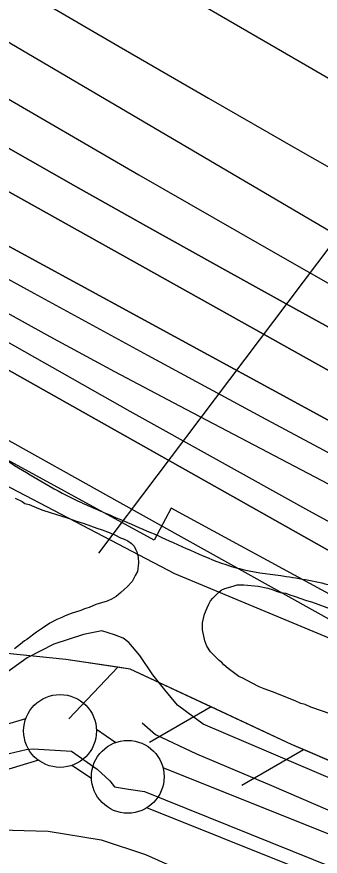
# Model space of a CAD drawing. Extents: x 3823584 to 3861785, y 301729 to 327625.
# Drawn here: x 3841631 to 3841839, y 321360 to 321936 of the extents above; entities that cross this region are included whole.
import ezdxf

# ---------------------------------------------------------------- set-up
doc = ezdxf.new("R2010")
doc.units = 0
for name, color, linetype in [('V-FLOD-BASE', 7, 'Continuous'), ('V-LEVE-TOET', 7, 'Continuous'), ('V-RIVR-EDGE', 7, 'Continuous'), ('V-RRAP-FSHR', 7, 'Continuous'), ('V-RRAP-RVMT', 7, 'Continuous'), ('V-SITE-VEGE', 7, 'Continuous'), ('V-SURV-LINE', 7, 'Continuous'), ('V-TOPO-DPTH', 7, 'Continuous'), ('V-TOPO-MAJR', 7, 'Continuous'), ('V-TOPO-MINR', 7, 'Continuous'), ('V-TOPO-WATR', 7, 'Continuous'), ('V-UTIL-LINE', 7, 'Continuous')]:
    doc.layers.add(name, color=color, linetype=linetype)

msp = doc.modelspace()

# ---------------------------------------------------------------- linework, layer by layer
at = {"layer": 'V-FLOD-BASE'}
for points in [[(3841460.57, 321509.2), (3841469.42, 321496.93), (3841477.12, 321482.77), (3841482.8, 321474.66), (3841489.3, 321461.14), (3841502.72, 321449.21), (3841529.57, 321432.06), (3841553.43, 321423.86), (3841582.51, 321418.64), (3841594.93, 321419.39), (3841609.35, 321425.1), (3841625.5, 321430.57), (3841637.19, 321433.31), (3841642.06, 321433.71), (3841668.49, 321432.01)], [(3841717.09, 321451.53), (3841726.18, 321443.5), (3841754.24, 321430.23), (3841805.82, 321408.45), (3841938.54, 321351.35), (3842077.57, 321294.6), (3842287.71, 321215.66), (3842425.85, 321157.7), (3842442.16, 321148.23), (3842450.03, 321141.39), (3842474.06, 321108.25), (3842498.09, 321076.01), (3842505.06, 321069.77), (3842561.2, 321042.02)], [(3841668.49, 321432.01), (3841686.04, 321419.66), (3841694.81, 321411.69), (3841698, 321407.71), (3841707.56, 321406.11), (3841718.72, 321404.52), (3841848.64, 321351.91), (3842086.15, 321256.27), (3842322.86, 321162.22), (3842408.94, 321119.98), (3842442.42, 321085.71), (3842468.72, 321053.83), (3842487.05, 321039.48), (3842515.74, 321018.76), (3842554.71, 321013.77)]]:
    msp.add_lwpolyline(points, dxfattribs=at)
at = {"layer": 'V-LEVE-TOET'}
for points in [[(3841170.86, 321632.41), (3841256.96, 321580.9), (3841333.72, 321532), (3841382.35, 321503.59), (3841415.93, 321478.65), (3841436.21, 321461.41), (3841465.64, 321430.12), (3841494.08, 321407.54), (3841511.61, 321396.28), (3841534.22, 321388.97), (3841559.8, 321383.49), (3841611.23, 321378.24), (3841652.41, 321377.1), (3841688.82, 321371.12), (3841719.26, 321361.18), (3841766.92, 321339.97)], [(3841732.52, 321474.2), (3841724.31, 321484.65), (3841715.48, 321497.79), (3841707.89, 321506.73), (3841703.95, 321509.7), (3841697.92, 321512.05), (3841689.19, 321514.68), (3841676.59, 321512.16), (3841656.21, 321505.67), (3841637.97, 321496.19), (3841616.47, 321480.98)], [(3842417.25, 321178.35), (3842253.79, 321245.4), (3842078.55, 321319.25), (3841928.68, 321378.3), (3841758.87, 321450.7), (3841741.32, 321463.77), (3841732.52, 321474.2)]]:
    msp.add_lwpolyline(points, dxfattribs=at)
at = {"layer": 'V-RIVR-EDGE'}
msp.add_spline([(3836304.38, 325474.18), (3836346.41, 325438.32), (3836389.41, 325406.07), (3836417.64, 325385.43), (3836442.67, 325366.73), (3836470.25, 325340.95), (3836497.82, 325313.88), (3836554.9, 325258.45), (3836598.51, 325215.91), (3836636.36, 325181.1), (3836681.26, 325139.85), (3836737.07, 325093.42), (3836790.94, 325041.22), (3836840.33, 324993.52), (3836889.07, 324947.12), (3836934.61, 324907.14), (3836980.81, 324871.03), (3837015.47, 324849.09), (3837040.49, 324829.1), (3837085.39, 324787.2), (3837143.76, 324734.34), (3837181.61, 324700.82), (3837223.29, 324659.57), (3837272.05, 324619.59), (3837314.38, 324579.63), (3837346.45, 324546.76), (3837364.4, 324527.43), (3837395.83, 324500.35), (3837442.02, 324462.31), (3837492.71, 324422.97), (3837554.31, 324372.67), (3837573.56, 324361.05), (3837583.2, 324359.1), (3837596.69, 324352.64), (3837621.08, 324337.79), (3837648.03, 324319.73), (3837677.54, 324292.01), (3837718.58, 324249.48), (3837753.85, 324214.68), (3837781.43, 324188.89), (3837800.05, 324179.85), (3837819.95, 324170.8), (3837850.72, 324134.08), (3837874.45, 324110.23), (3837909.07, 324073.5), (3837941.78, 324040.64), (3837989.87, 323991.66), (3838022.58, 323960.72), (3838034.12, 323947.83), (3838046.3, 323933.66), (3838066.83, 323916.25), (3838089.91, 323892.41), (3838140.59, 323849.21), (3838186.14, 323811.17), (3838215.65, 323785.38), (3838265.68, 323736.4), (3838297.1, 323707.39), (3838336.87, 323671.94), (3838359.95, 323645.52), (3838385.62, 323627.46), (3838404.24, 323615.84), (3838421.56, 323601.65), (3838441.44, 323582.32), (3838460.05, 323567.49), (3838468.4, 323563.61), (3838484.45, 323555.21), (3838548.59, 323496.55), (3838595.44, 323464.29), (3838649.98, 323422.37), (3838701.3, 323379.82), (3838749.43, 323345.62), (3838798.22, 323317.86), (3838856.62, 323274.64), (3838932.99, 323221.74), (3838989.47, 323184.31), (3839037.6, 323150.12), (3839068.42, 323134.62), (3839093.42, 323104.98), (3839110.73, 323086.94), (3839122.93, 323081.12), (3839143.46, 323065.64), (3839172.34, 323044.36), (3839190.96, 323032.74), (3839215.99, 323015.96), (3839242.32, 323006.26), (3839316.8, 322969.43), (3839341.84, 322955.87), (3839371.38, 322944.22), (3839391.29, 322935.81), (3839417.61, 322920.32), (3839461.26, 322894.5), (3839483.71, 322873.23), (3839520.3, 322851.28), (3839555.6, 322828.69), (3839599.9, 322806.72), (3839718.7, 322751.14), (3839768.14, 322726.59), (3839807.95, 322705.92), (3839836.85, 322696.21), (3839865.1, 322680.71), (3839887.57, 322667.8), (3839924.17, 322652.28), (3839969.76, 322630.31), (3840004.43, 322612.22), (3840037.82, 322597.35), (3840085.35, 322579.88), (3840108.46, 322565.68), (3840121.92, 322548.93), (3840123.18, 322539.92), (3840122.53, 322533.5), (3840118, 322521.29), (3840112.84, 322514.24), (3840095.47, 322509.14), (3840089.68, 322509.15), (3840085.17, 322504.66), (3840084.51, 322498.23), (3840085.78, 322491.8), (3840130.72, 322467.26), (3840169.89, 322448.52), (3840197.51, 322439.45), (3840209.08, 322437.5), (3840231.59, 322441.3), (3840246.39, 322448.98), (3840266.34, 322458.57), (3840273.43, 322466.27), (3840278.59, 322471.4), (3840288.9, 322480.37), (3840295.98, 322484.85), (3840301.77, 322484.84), (3840308.2, 322484.82), (3840320.4, 322479.01), (3840324.87, 322470), (3840326.78, 322461.63), (3840338.32, 322450.03), (3840344.74, 322444.88), (3840366.58, 322437.75), (3840385.84, 322428.06), (3840421.8, 322409.33), (3840466.1, 322385.43), (3840492.41, 322368.65), (3840506.53, 322357.04), (3840533.49, 322340.26), (3840559.18, 322331.2), (3840587.44, 322322.13), (3840611.85, 322311.78), (3840642.02, 322296.28), (3840678.62, 322276.26), (3840712.64, 322255.6), (3840733.18, 322242.05), (3840784.53, 322210.43), (3840835.89, 322183.3), (3840892.39, 322153.59), (3840923.85, 322139.37), (3840950.82, 322127.08), (3840989.33, 322099.99), (3841017.57, 322082.56), (3841061.24, 322062.52), (3841092.69, 322044.45), (3841151.1, 322005.09), (3841210.78, 321964.44), (3841240.29, 321939.29), (3841299.97, 321894.79), (3841335.89, 321862.55), (3841374.37, 321823.89), (3841411.57, 321789.72), (3841444.92, 321758.14), (3841469.94, 321736.22), (3841482.12, 321723.98), (3841496.22, 321704.66), (3841509.05, 321694.34), (3841523.18, 321687.23), (3841573.9, 321660.75), (3841623.97, 321631.69), (3841667.62, 321606.51), (3841696.52, 321593.59), (3841738.26, 321575.48), (3841787.07, 321556.72), (3841815.99, 321552.15), (3841851.33, 321544.99), (3841886.66, 321533.33), (3841930.32, 321511.36), (3841950.22, 321498.46), (3841977.18, 321482.96), (3841998.38, 321476.48), (3842052.99, 321463.49), (3842082.55, 321456.34), (3842109.52, 321444.7), (3842146.12, 321427.26), (3842196.2, 321402.06), (3842241.13, 321374.95), (3842288.63, 321345.26), (3842321.38, 321327.18), (3842366.94, 321295.56), (3842395.19, 321280.07), (3842429.22, 321264.55), (3842452.35, 321258.71), (3842470.97, 321249.66)], degree=3, dxfattribs=at)
at = {"layer": 'V-RRAP-FSHR'}
for p, q in [((3841700.26, 321489.73), (3841666.62, 321454.33)), ((3841764.41, 321462.52), (3841722.13, 321438.1)), ((3841827.86, 321432.94), (3841785.57, 321408.52))]:
    msp.add_line(p, q, dxfattribs=at)
for points in [[(3838584.55, 323453.18), (3839140.52, 323058.61), (3839543.74, 322819.53), (3839845.06, 322663.99), (3840154, 322502.28), (3840416.19, 322378.04), (3840782.04, 322188.72), (3841154.61, 321971.73), (3841326.43, 321835.61), (3841504.48, 321676.94), (3841739.25, 321554.11), (3842017.76, 321437.98)], [(3842406.25, 321187.94), (3842314.68, 321224.18), (3841819.6, 321436.79), (3841708.8, 321488.45), (3841664.47, 321495.1), (3841624.34, 321499.3), (3841599.79, 321502.55), (3841570.82, 321520.88), (3841543.46, 321555.2), (3841521.62, 321583.44), (3841349.76, 321697.16), (3841168.92, 321806.72), (3841083.5, 321854.01), (3840774.5, 322048.99), (3840376.76, 322293.55), (3840194.77, 322413.01), (3840091.92, 322469.18), (3840081.41, 322471.98), (3840073.37, 322469.22), (3840030.26, 322437.09)], [(3841630.84, 321498.62), (3841624.34, 321499.3), (3841599.79, 321502.55), (3841570.82, 321520.88), (3841568.07, 321524.34)], [(3841700.26, 321489.73), (3841664.47, 321495.1), (3841630.84, 321498.62)], [(3841764.41, 321462.52), (3841708.8, 321488.45), (3841700.26, 321489.73)], [(3841827.97, 321433.2), (3841819.6, 321436.79), (3841764.41, 321462.52)], [(3841892.29, 321405.58), (3841827.97, 321433.2)]]:
    msp.add_lwpolyline(points, dxfattribs=at)
at = {"layer": 'V-RRAP-RVMT'}
msp.add_lwpolyline([(3842437.33, 321259.95), (3842313.93, 321326.99), (3842318.09, 321334.68), (3842211.27, 321392.67), (3842210.87, 321391.93), (3842096.39, 321454.08), (3842090.46, 321443.1), (3841979, 321503.54), (3841969.37, 321485.6), (3841856.09, 321547.11), (3841850.74, 321537.22), (3841737.01, 321598.98), (3841725.18, 321577.13), (3841604.4, 321642.94), (3841610.65, 321654.52), (3841493.96, 321717.88), (3841489.17, 321713.22), (3841384.31, 321817.67), (3841404.15, 321837.58), (3841294.81, 321900), (3841300.87, 321910.44), (3841187.31, 321975.18)], dxfattribs=at)
at = {"layer": 'V-SITE-VEGE'}
for points in [[(3841629.75, 321605.87), (3841634.58, 321603.51), (3841636.4, 321602.32), (3841639.41, 321601.45), (3841644.23, 321599.39), (3841648.15, 321597.92), (3841654.48, 321595.87), (3841657.49, 321595), (3841666.23, 321592.07), (3841671.96, 321590.02), (3841677.08, 321588.56), (3841685.83, 321585.34), (3841689.44, 321584.16), (3841694.27, 321582.4), (3841698.19, 321580.64), (3841702.11, 321578.57), (3841704.22, 321577.99), (3841707.24, 321576.51), (3841709.66, 321574.73), (3841711.48, 321572.95), (3841712.4, 321570.85), (3841713.31, 321569.06), (3841714.25, 321565.16), (3841714.58, 321561.56), (3841713.73, 321555.54), (3841712.26, 321552.82), (3841710.19, 321548.6), (3841706.62, 321544.96), (3841704.53, 321543.14), (3841702.45, 321541.02), (3841699.17, 321538.28), (3841695.88, 321536.45), (3841692.89, 321535.22), (3841685.09, 321532.75), (3841680.6, 321530.9), (3841677.31, 321529.97), (3841674.91, 321528.75), (3841668.32, 321526.59), (3841664.13, 321525.05), (3841661.74, 321523.82), (3841658.44, 321522.59), (3841653.66, 321520.14), (3841648.58, 321516.49), (3841644.4, 321513.75), (3841637.83, 321508.89), (3841636.04, 321507.97), (3841633.35, 321505.54), (3841629.18, 321502.5)], [(3841846.79, 321457.62), (3841832.93, 321462.3), (3841829, 321464.07), (3841825.99, 321464.94), (3841822.07, 321466.71), (3841806.69, 321472.88), (3841800.96, 321474.94), (3841797.35, 321476.41), (3841792.52, 321478.77), (3841786.18, 321482.32), (3841783.46, 321483.49), (3841776.2, 321488.84), (3841773.17, 321491.51), (3841771.66, 321493.01), (3841769.84, 321494.49), (3841765.6, 321498.66), (3841764.08, 321500.45), (3841761.34, 321504.33), (3841760.1, 321507.92), (3841758.54, 321515.42), (3841758.49, 321520.23), (3841759.07, 321523.24), (3841759.94, 321526.25), (3841761.7, 321530.47), (3841762.88, 321533.19), (3841764.07, 321535.3), (3841765.55, 321537.12), (3841767.04, 321538.64), (3841769.42, 321541.06), (3841771.21, 321542.58), (3841773.91, 321543.8), (3841779.6, 321545.36), (3841782.3, 321546.28), (3841786.8, 321546.33), (3841796.73, 321545.51), (3841803.35, 321544.07), (3841806.97, 321542.9), (3841809.08, 321542.02), (3841812.09, 321541.14), (3841815.7, 321540.57), (3841818.42, 321539.39), (3841821.43, 321538.52), (3841829.87, 321535.59), (3841833.48, 321534.73), (3841848.25, 321529.14)]]:
    msp.add_lwpolyline(points, dxfattribs=at)
at = {"layer": 'V-SURV-LINE'}
for points in [[(3841606.09, 321445.31), (3841637.1, 321454.61)], [(3841685.51, 321447.23), (3841698.98, 321438.13)], [(3841645.73, 321425.87), (3841614.72, 321416.58)], [(3841682.19, 321413.26), (3841668.73, 321422.36)], [(3841731.28, 321421.01), (3842305.8, 321191.06)], [(3842294.63, 321163.22), (3841720.11, 321393.17)]]:
    msp.add_lwpolyline(points, dxfattribs=at)
for centre in [(3841660.56, 321445.98), (3841707.14, 321414.52)]:
    msp.add_circle(centre, 25, dxfattribs=at)
at = {"layer": 'V-TOPO-DPTH'}
for points in [[(3842459.4, 321325.07), (3841558.98, 321814.8), (3841527.76, 321831.98), (3841496.64, 321849.36), (3841465.7, 321867.04), (3841434.87, 321884.92), (3841366.98, 321924.74), (3841302.34, 321962.78), (3841237.79, 322000.94), (3841173.34, 322039.3), (3841108.98, 322077.79), (3840737.22, 322300.87), (3840717.36, 322312.64), (3840697.41, 322324.27), (3840677.35, 322335.68), (3840657.19, 322346.94), (3840537.09, 322413.23), (3840456.75, 322457.39), (3840376.31, 322501.35), (3840295.71, 322545.03), (3840215, 322588.52), (3839872.45, 322772.34)], [(3842459.4, 321325.07), (3841558.98, 321814.8), (3841527.76, 321831.98), (3841496.64, 321849.36), (3841465.7, 321867.04), (3841434.87, 321884.92), (3841366.98, 321924.74), (3841302.34, 321962.78), (3841237.79, 322000.94), (3841173.34, 322039.3), (3841108.98, 322077.79), (3840737.22, 322300.87), (3840717.36, 322312.64), (3840697.41, 322324.27), (3840677.35, 322335.68), (3840657.19, 322346.94), (3840537.09, 322413.23), (3840456.75, 322457.39), (3840376.31, 322501.35), (3840295.71, 322545.03), (3840215, 322588.52), (3839872.45, 322772.34)], [(3842391.61, 321272.07), (3842341.4, 321297.38), (3842283.04, 321327.31), (3842224.97, 321357.77), (3842167.31, 321389.02), (3842109.94, 321420.8), (3841497.34, 321765.66), (3841478.56, 321776.45), (3841459.91, 321787.45), (3841441.45, 321798.77), (3841423.12, 321810.3), (3840795.31, 322212.95)], [(3841035.64, 322160.81), (3841482.18, 321897.2), (3841498.09, 321887.89), (3841514.04, 321878.65), (3841530.06, 321869.53), (3841546.12, 321860.49), (3841927, 321647.82), (3842023.11, 321594.35), (3842119.34, 321541.07), (3842215.73, 321488.08), (3842312.22, 321435.29), (3842442.13, 321364.48)], [(3842442.13, 321364.48), (3842312.22, 321435.29), (3842215.73, 321488.08), (3842119.34, 321541.07), (3842023.11, 321594.35), (3841927, 321647.82), (3841546.12, 321860.49), (3841530.06, 321869.53), (3841514.04, 321878.65), (3841498.09, 321887.89), (3841482.18, 321897.2), (3841035.64, 322160.81)], [(3841222.07, 322083.48), (3841519.42, 321906.76), (3841523.61, 321904.29), (3841527.8, 321901.83), (3841532.02, 321899.39), (3841536.24, 321896.97), (3841623.55, 321847.18), (3841671.49, 321819.98), (3841719.52, 321792.92), (3841767.67, 321766.09), (3841815.9, 321739.4), (3842477.2, 321375.45)], [(3842477.2, 321375.45), (3841815.9, 321739.4), (3841767.67, 321766.09), (3841719.52, 321792.92), (3841671.49, 321819.98), (3841623.55, 321847.18), (3841536.24, 321896.97), (3841532.02, 321899.39), (3841527.8, 321901.83), (3841523.61, 321904.29), (3841519.42, 321906.76), (3841222.07, 322083.48)], [(3841226.02, 321972.34), (3841276.27, 321941.21), (3841326.48, 321910.01), (3841376.66, 321878.77), (3841469.11, 321821.11), (3841473.06, 321818.68), (3841477.02, 321816.29), (3841481.01, 321813.94), (3841485.03, 321811.63), (3841565.02, 321766.22), (3841609.16, 321741.45), (3841653.47, 321716.98), (3841698.03, 321692.95), (3841742.74, 321669.23), (3842458.34, 321294.18)], [(3841226.02, 321972.34), (3841276.27, 321941.21), (3841326.48, 321910.01), (3841376.66, 321878.77), (3841469.11, 321821.11), (3841473.06, 321818.68), (3841477.02, 321816.29), (3841481.01, 321813.94), (3841485.03, 321811.63), (3841565.02, 321766.22), (3841609.16, 321741.45), (3841653.47, 321716.98), (3841698.03, 321692.95), (3841742.74, 321669.23), (3842458.34, 321294.18)]]:
    msp.add_lwpolyline(points, dxfattribs=at)
at = {"layer": 'V-TOPO-MAJR'}
msp.add_lwpolyline([(3840778.51, 322381.41), (3841258.82, 322096.1), (3841306.17, 322067.97), (3841353.53, 322039.85), (3841400.9, 322011.74), (3841448.26, 321983.63), (3841474.26, 321968.21), (3841508.66, 321947.87), (3841543.11, 321927.61), (3841577.62, 321907.46), (3841612.17, 321887.39), (3841714.7, 321828.04), (3841800.7, 321778.61), (3841886.91, 321729.53), (3841973.41, 321680.99), (3842060.11, 321632.8), (3842508.85, 321385.18)], dxfattribs=at)
at = {"layer": 'V-TOPO-MINR'}
for points in [[(3840029.4, 322873.79), (3840063.56, 322854.27), (3840097.81, 322834.91), (3840132.12, 322815.66), (3840783.84, 322452.04), (3841570.03, 321992.6), (3841574.35, 321990.07), (3841578.68, 321987.55), (3841583.01, 321985.02), (3841587.33, 321982.5), (3841701.23, 321916.16), (3841762.59, 321880.62), (3841824.07, 321845.27), (3841885.72, 321810.23), (3841947.48, 321775.4), (3842508.83, 321460.58)], [(3839889.8, 322867), (3840706.06, 322456.89), (3840735.31, 322440.75), (3840764.47, 322424.44), (3840793.48, 322407.87), (3840822.4, 322391.13), (3840912.7, 322338.3), (3840986.68, 322294.97), (3841060.62, 322251.6), (3841134.52, 322208.15), (3841208.39, 322164.65), (3841521.39, 321980.14), (3841540.99, 321968.6), (3841560.58, 321957.06), (3841580.19, 321945.53), (3841599.8, 321934.01), (3842311.07, 321516.19), (3842348.23, 321494.57), (3842385.51, 321473.16)], [(3839823.66, 322782.02), (3840661.34, 322331.41), (3840676.29, 322322.94), (3840691.18, 322314.36), (3840705.98, 322305.61), (3840720.7, 322296.75), (3841362.15, 321905.91), (3841382.75, 321893.43), (3841403.38, 321881), (3841424.07, 321868.66), (3841444.8, 321856.39), (3841465.62, 321844.27), (3841486.51, 321832.28), (3841507.51, 321820.5), (3841528.6, 321808.86), (3841642.53, 321746.66), (3841720.71, 321704.16), (3841798.99, 321661.84), (3841877.41, 321619.79), (3841955.94, 321577.93), (3842478.36, 321300.59)], [(3840303.67, 322777.18), (3840387.67, 322728.84), (3840471.85, 322680.81), (3840556.29, 322633.26), (3840640.92, 322586.03), (3840768.43, 322515.34), (3840789.42, 322503.65), (3840810.37, 322491.9), (3840831.28, 322480.07), (3840852.15, 322468.17), (3841046.36, 322356.98), (3841139.79, 322303.36), (3841233.15, 322249.6), (3841326.4, 322195.66), (3841419.57, 322141.59), (3841556.64, 322061.84), (3841581.23, 322047.55), (3841605.82, 322033.26), (3841630.41, 322018.98), (3841655.01, 322004.71), (3842205.12, 321685.68), (3842267.17, 321649.97), (3842329.37, 321614.55), (3842391.81, 321579.54)], [(3839872.45, 322772.34), (3840215, 322588.52), (3840295.71, 322545.03), (3840376.31, 322501.35), (3840456.75, 322457.39), (3840537.09, 322413.23), (3840657.19, 322346.94), (3840677.35, 322335.68), (3840697.41, 322324.27), (3840717.36, 322312.64), (3840737.22, 322300.87), (3841108.98, 322077.79), (3841173.34, 322039.3), (3841237.79, 322000.94), (3841302.34, 321962.78), (3841366.98, 321924.74), (3841434.87, 321884.92), (3841465.7, 321867.04), (3841496.64, 321849.36), (3841527.76, 321831.98), (3841558.98, 321814.8), (3842459.4, 321325.07)], [(3841035.64, 322160.81), (3841482.18, 321897.2), (3841498.09, 321887.89), (3841514.04, 321878.65), (3841530.06, 321869.53), (3841546.12, 321860.49), (3841927, 321647.82), (3842023.11, 321594.35), (3842119.34, 321541.07), (3842215.73, 321488.08), (3842312.22, 321435.29), (3842442.13, 321364.48)], [(3841222.07, 322083.48), (3841519.42, 321906.76), (3841523.61, 321904.29), (3841527.8, 321901.83), (3841532.02, 321899.39), (3841536.24, 321896.97), (3841623.55, 321847.18), (3841671.49, 321819.98), (3841719.52, 321792.92), (3841767.67, 321766.09), (3841815.9, 321739.4), (3842477.2, 321375.45)], [(3841139.13, 322010.04), (3841446.07, 321815.63), (3841457.22, 321808.68), (3841468.45, 321801.84), (3841479.78, 321795.18), (3841491.17, 321788.62), (3841708.61, 321665.71), (3841829.19, 321598.57), (3841950.34, 321532.48), (3842072.33, 321467.95), (3842194.88, 321404.46), (3842429.76, 321284.7)], [(3841226.02, 321972.34), (3841276.27, 321941.21), (3841326.48, 321910.01), (3841376.66, 321878.77), (3841469.11, 321821.11), (3841473.06, 321818.68), (3841477.02, 321816.29), (3841481.01, 321813.94), (3841485.03, 321811.63), (3841565.02, 321766.22), (3841609.16, 321741.45), (3841653.47, 321716.98), (3841698.03, 321692.95), (3841742.74, 321669.23), (3842458.34, 321294.18)], [(3841206.98, 321864.82), (3841239.09, 321850.86), (3841271.06, 321836.56), (3841281.17, 321831.94), (3841307.81, 321819.38), (3841334.23, 321806.39), (3841360.33, 321792.76), (3841386.21, 321778.71), (3841411.93, 321764.34), (3841437.66, 321749.97), (3841463.39, 321735.62), (3841489.12, 321721.27), (3841613.62, 321651.88), (3841701.62, 321602.86), (3841789.63, 321553.86), (3841877.66, 321504.9), (3841965.7, 321455.96), (3842259.55, 321292.69)]]:
    msp.add_lwpolyline(points, dxfattribs=at)
at = {"layer": 'V-TOPO-WATR'}
msp.add_lwpolyline([(3840795.31, 322212.95), (3841423.12, 321810.3), (3841441.45, 321798.77), (3841459.91, 321787.45), (3841478.56, 321776.45), (3841497.34, 321765.66), (3842109.94, 321420.8), (3842167.31, 321389.02), (3842224.97, 321357.77), (3842283.04, 321327.31), (3842341.4, 321297.38), (3842391.61, 321272.07)], dxfattribs=at)
at = {"layer": 'V-UTIL-LINE'}
msp.add_lwpolyline([(3841687.29, 321568.12), (3843120.56, 323467.28), (3844020.39, 324567.81)], dxfattribs=at)

doc.saveas('drawing.dxf')
